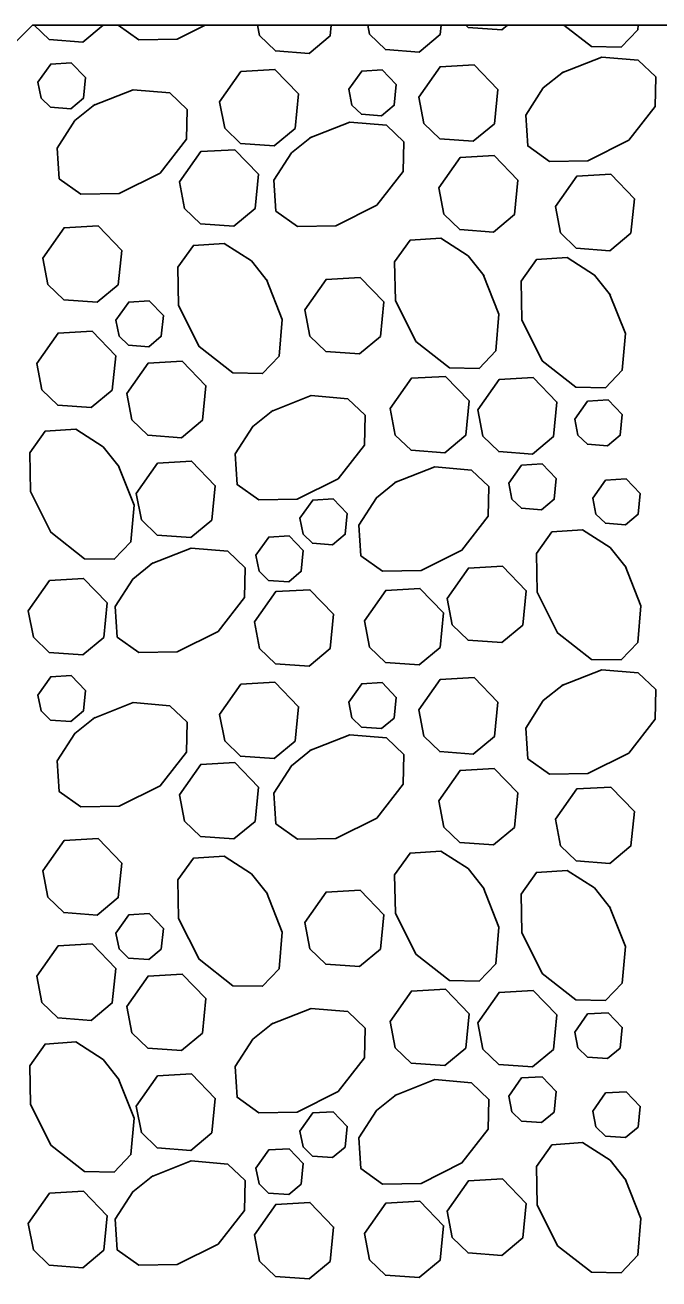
# Model space of a CAD drawing. Extents: x 636530 to 644067, y 294168 to 299122.
# Drawn here: x 641140.85 to 641160.84, y 296121.97 to 296161.49 of the extents above; entities that cross this region are included whole.
import ezdxf

# ---------------------------------------------------------------- set-up
doc = ezdxf.new("R2010")
doc.units = 0
doc.layers.add('1', color=7, linetype='Continuous')

msp = doc.modelspace()

# ---------------------------------------------------------------- linework, layer by layer
at = {"layer": '1'}
for p, q in [((641120.763, 296141.171), (641141.084, 296161.492)), ((641141.084, 296161.492), (641202.981, 296161.492))]:
    msp.add_line(p, q, dxfattribs=at)
for points in [[(641143.319, 296161.492), (641142.674, 296160.956), (641141.614, 296161.033), (641141.14, 296161.492)], [(641146.533, 296161.492), (641145.654, 296161.052), (641144.44, 296161.031), (641143.791, 296161.492)], [(641150.505, 296161.492), (641150.471, 296161.153), (641149.808, 296160.601), (641148.748, 296160.678), (641148.25, 296161.162), (641148.186, 296161.492)], [(641153.97, 296161.492), (641153.94, 296161.192), (641153.277, 296160.641), (641152.217, 296160.718), (641151.718, 296161.201), (641151.662, 296161.492)], [(641156.064, 296161.492), (641155.884, 296161.342), (641154.824, 296161.419), (641154.749, 296161.492)], [(641160.183, 296161.492), (641160.171, 296161.345), (641159.649, 296160.796), (641158.711, 296160.814), (641157.844, 296161.492)], [(641141.26, 296159.691), (641141.663, 296160.265), (641142.307, 296160.302), (641142.755, 296159.838), (641142.69, 296159.187), (641142.292, 296158.856), (641141.656, 296158.902), (641141.357, 296159.193), (641141.26, 296159.691)], [(641153.267, 296159.223), (641153.939, 296160.179), (641155.013, 296160.24), (641155.759, 296159.467), (641155.651, 296158.383), (641154.988, 296157.831), (641153.928, 296157.908), (641153.429, 296158.391), (641153.268, 296159.223)], [(641157.778, 296159.987), (641159.036, 296160.486), (641160.191, 296160.386), (641160.74, 296159.864), (641160.723, 296158.927), (641159.89, 296157.861), (641158.602, 296157.217), (641157.388, 296157.196), (641156.705, 296157.682), (641156.64, 296158.648), (641157.194, 296159.513), (641157.829, 296160.02)], [(641146.985, 296159.077), (641147.657, 296160.034), (641148.73, 296160.095), (641149.477, 296159.321), (641149.369, 296158.237), (641148.706, 296157.686), (641147.646, 296157.763), (641147.147, 296158.246), (641146.985, 296159.077)], [(641151.064, 296159.471), (641151.467, 296160.044), (641152.111, 296160.081), (641152.559, 296159.617), (641152.494, 296158.967), (641152.097, 296158.636), (641151.46, 296158.682), (641151.161, 296158.972), (641151.064, 296159.47)], [(641143.002, 296158.955), (641144.259, 296159.453), (641145.415, 296159.354), (641145.964, 296158.832), (641145.946, 296157.894), (641145.113, 296156.829), (641143.825, 296156.185), (641142.611, 296156.164), (641141.928, 296156.649), (641141.863, 296157.616), (641142.418, 296158.481), (641143.053, 296158.987)], [(641149.834, 296157.938), (641151.092, 296158.437), (641152.247, 296158.337), (641152.796, 296157.815), (641152.779, 296156.877), (641151.945, 296155.812), (641150.657, 296155.168), (641149.444, 296155.147), (641148.76, 296155.632), (641148.696, 296156.599), (641149.25, 296157.464), (641149.885, 296157.97)], [(641145.72, 296156.547), (641146.392, 296157.504), (641147.465, 296157.565), (641148.212, 296156.791), (641148.104, 296155.707), (641147.441, 296155.156), (641146.381, 296155.233), (641145.882, 296155.716), (641145.72, 296156.547)], [(641153.9, 296156.36), (641154.572, 296157.316), (641155.645, 296157.377), (641156.391, 296156.604), (641156.283, 296155.52), (641155.62, 296154.968), (641154.561, 296155.045), (641154.062, 296155.528), (641153.9, 296156.36)], [(641157.575, 296155.774), (641158.247, 296156.73), (641159.321, 296156.792), (641160.067, 296156.018), (641159.959, 296154.934), (641159.296, 296154.382), (641158.236, 296154.459), (641157.738, 296154.943), (641157.576, 296155.774)], [(641141.409, 296154.148), (641142.081, 296155.104), (641143.154, 296155.165), (641143.901, 296154.392), (641143.793, 296153.308), (641143.13, 296152.756), (641142.07, 296152.833), (641141.571, 296153.317), (641141.409, 296154.148)], [(641155.299, 296153.635), (641155.797, 296152.378), (641155.697, 296151.222), (641155.175, 296150.673), (641154.238, 296150.691), (641153.173, 296151.524), (641152.529, 296152.812), (641152.507, 296154.026), (641152.993, 296154.709), (641153.96, 296154.774), (641154.824, 296154.22), (641155.331, 296153.585)], [(641148.466, 296153.473), (641148.965, 296152.215), (641148.865, 296151.06), (641148.343, 296150.51), (641147.405, 296150.528), (641146.34, 296151.361), (641145.696, 296152.649), (641145.675, 296153.863), (641146.16, 296154.546), (641147.127, 296154.611), (641147.992, 296154.057), (641148.498, 296153.422)], [(641159.284, 296153.025), (641159.783, 296151.768), (641159.683, 296150.612), (641159.161, 296150.063), (641158.224, 296150.081), (641157.158, 296150.914), (641156.515, 296152.202), (641156.493, 296153.416), (641156.979, 296154.099), (641157.945, 296154.164), (641158.81, 296153.61), (641159.317, 296152.975)], [(641149.674, 296152.521), (641150.346, 296153.478), (641151.419, 296153.539), (641152.166, 296152.765), (641152.058, 296151.681), (641151.395, 296151.13), (641150.335, 296151.206), (641149.836, 296151.69), (641149.674, 296152.521)], [(641143.719, 296152.188), (641144.122, 296152.762), (641144.766, 296152.799), (641145.214, 296152.335), (641145.149, 296151.684), (641144.751, 296151.353), (641144.115, 296151.4), (641143.816, 296151.69), (641143.719, 296152.188)], [(641141.221, 296150.827), (641141.893, 296151.783), (641142.966, 296151.845), (641143.712, 296151.071), (641143.604, 296149.987), (641142.941, 296149.435), (641141.881, 296149.512), (641141.383, 296149.996), (641141.221, 296150.827)], [(641144.061, 296149.878), (641144.734, 296150.834), (641145.807, 296150.895), (641146.553, 296150.122), (641146.445, 296149.037), (641145.782, 296148.486), (641144.722, 296148.563), (641144.224, 296149.046), (641144.062, 296149.877)], [(641152.364, 296149.404), (641153.036, 296150.36), (641154.11, 296150.421), (641154.856, 296149.648), (641154.748, 296148.564), (641154.085, 296148.012), (641153.025, 296148.089), (641152.527, 296148.572), (641152.365, 296149.403)], [(641155.13, 296149.363), (641155.802, 296150.319), (641156.875, 296150.381), (641157.622, 296149.607), (641157.514, 296148.523), (641156.85, 296147.971), (641155.791, 296148.048), (641155.292, 296148.532), (641155.13, 296149.363)], [(641148.614, 296149.316), (641149.872, 296149.815), (641151.027, 296149.715), (641151.576, 296149.193), (641151.559, 296148.255), (641150.725, 296147.19), (641149.437, 296146.546), (641148.224, 296146.525), (641147.54, 296147.01), (641147.476, 296147.977), (641148.03, 296148.842), (641148.665, 296149.348)], [(641158.189, 296149.068), (641158.592, 296149.641), (641159.236, 296149.678), (641159.684, 296149.214), (641159.619, 296148.564), (641159.221, 296148.233), (641158.585, 296148.279), (641158.286, 296148.569), (641158.189, 296149.067)], [(641143.789, 296147.616), (641144.288, 296146.359), (641144.188, 296145.203), (641143.666, 296144.654), (641142.728, 296144.672), (641141.663, 296145.505), (641141.019, 296146.793), (641140.998, 296148.007), (641141.483, 296148.69), (641142.45, 296148.755), (641143.315, 296148.2), (641143.821, 296147.565)], [(641144.36, 296146.731), (641145.033, 296147.688), (641146.106, 296147.749), (641146.852, 296146.975), (641146.744, 296145.891), (641146.081, 296145.34), (641145.021, 296145.416), (641144.523, 296145.9), (641144.361, 296146.731)], [(641156.108, 296147.05), (641156.511, 296147.624), (641157.155, 296147.661), (641157.603, 296147.196), (641157.538, 296146.546), (641157.14, 296146.215), (641156.504, 296146.261), (641156.205, 296146.551), (641156.108, 296147.05)], [(641152.516, 296147.07), (641153.774, 296147.568), (641154.929, 296147.468), (641155.478, 296146.946), (641155.461, 296146.009), (641154.627, 296144.943), (641153.339, 296144.3), (641152.126, 296144.278), (641151.442, 296144.764), (641151.378, 296145.731), (641151.932, 296146.595), (641152.567, 296147.102)], [(641158.756, 296146.577), (641159.159, 296147.151), (641159.803, 296147.188), (641160.251, 296146.723), (641160.186, 296146.073), (641159.789, 296145.742), (641159.153, 296145.788), (641158.853, 296146.078), (641158.756, 296146.577)], [(641149.519, 296145.947), (641149.923, 296146.521), (641150.567, 296146.557), (641151.014, 296146.093), (641150.95, 296145.443), (641150.552, 296145.112), (641149.916, 296145.158), (641149.617, 296145.448), (641149.52, 296145.947)], [(641148.132, 296144.78), (641148.536, 296145.354), (641149.18, 296145.391), (641149.627, 296144.927), (641149.563, 296144.276), (641149.165, 296143.945), (641148.529, 296143.991), (641148.23, 296144.281), (641148.133, 296144.78)], [(641159.772, 296144.444), (641160.271, 296143.186), (641160.171, 296142.031), (641159.649, 296141.482), (641158.711, 296141.499), (641157.646, 296142.333), (641157.002, 296143.621), (641156.981, 296144.834), (641157.466, 296145.518), (641158.433, 296145.582), (641159.298, 296145.028), (641159.804, 296144.393)], [(641144.83, 296144.508), (641146.088, 296145.006), (641147.243, 296144.906), (641147.792, 296144.384), (641147.775, 296143.447), (641146.941, 296142.382), (641145.654, 296141.738), (641144.44, 296141.716), (641143.757, 296142.202), (641143.692, 296143.169), (641144.246, 296144.033), (641144.881, 296144.54)], [(641154.163, 296143.419), (641154.835, 296144.376), (641155.909, 296144.437), (641156.655, 296143.663), (641156.547, 296142.579), (641155.884, 296142.028), (641154.824, 296142.105), (641154.326, 296142.588), (641154.164, 296143.419)], [(641140.953, 296143.033), (641141.626, 296143.99), (641142.699, 296144.051), (641143.445, 296143.277), (641143.337, 296142.193), (641142.674, 296141.642), (641141.614, 296141.718), (641141.116, 296142.202), (641140.954, 296143.033)], [(641148.087, 296142.679), (641148.76, 296143.635), (641149.833, 296143.696), (641150.579, 296142.923), (641150.471, 296141.838), (641149.808, 296141.287), (641148.748, 296141.364), (641148.25, 296141.847), (641148.088, 296142.678)], [(641151.556, 296142.718), (641152.228, 296143.674), (641153.302, 296143.736), (641154.048, 296142.962), (641153.94, 296141.878), (641153.277, 296141.326), (641152.217, 296141.403), (641151.718, 296141.887), (641151.557, 296142.718)], [(641141.26, 296140.377), (641141.663, 296140.951), (641142.307, 296140.987), (641142.755, 296140.523), (641142.69, 296139.873), (641142.292, 296139.542), (641141.656, 296139.588), (641141.357, 296139.878), (641141.26, 296140.377)], [(641153.267, 296139.908), (641153.939, 296140.865), (641155.013, 296140.926), (641155.759, 296140.152), (641155.651, 296139.068), (641154.988, 296138.517), (641153.928, 296138.593), (641153.429, 296139.077), (641153.268, 296139.908)], [(641157.778, 296140.673), (641159.036, 296141.171), (641160.191, 296141.072), (641160.74, 296140.55), (641160.723, 296139.612), (641159.89, 296138.547), (641158.602, 296137.903), (641157.388, 296137.882), (641156.705, 296138.367), (641156.64, 296139.334), (641157.194, 296140.199), (641157.829, 296140.705)], [(641146.985, 296139.763), (641147.657, 296140.719), (641148.73, 296140.781), (641149.477, 296140.007), (641149.369, 296138.923), (641148.706, 296138.371), (641147.646, 296138.448), (641147.147, 296138.932), (641146.985, 296139.763)], [(641151.064, 296140.156), (641151.467, 296140.73), (641152.111, 296140.767), (641152.559, 296140.302), (641152.494, 296139.652), (641152.097, 296139.321), (641151.46, 296139.367), (641151.161, 296139.657), (641151.064, 296140.156)], [(641143.002, 296139.64), (641144.259, 296140.139), (641145.415, 296140.039), (641145.964, 296139.517), (641145.946, 296138.58), (641145.113, 296137.514), (641143.825, 296136.87), (641142.611, 296136.849), (641141.928, 296137.335), (641141.863, 296138.301), (641142.418, 296139.166), (641143.053, 296139.673)], [(641149.834, 296138.624), (641151.092, 296139.122), (641152.247, 296139.022), (641152.796, 296138.5), (641152.779, 296137.563), (641151.945, 296136.498), (641150.657, 296135.854), (641149.444, 296135.832), (641148.76, 296136.318), (641148.696, 296137.285), (641149.25, 296138.149), (641149.885, 296138.656)], [(641145.72, 296137.233), (641146.392, 296138.189), (641147.465, 296138.251), (641148.212, 296137.477), (641148.104, 296136.393), (641147.441, 296135.841), (641146.381, 296135.918), (641145.882, 296136.402), (641145.72, 296137.233)], [(641153.9, 296137.045), (641154.572, 296138.002), (641155.645, 296138.063), (641156.391, 296137.289), (641156.283, 296136.205), (641155.62, 296135.654), (641154.561, 296135.73), (641154.062, 296136.214), (641153.9, 296137.045)], [(641157.575, 296136.46), (641158.247, 296137.416), (641159.321, 296137.477), (641160.067, 296136.704), (641159.959, 296135.62), (641159.296, 296135.068), (641158.236, 296135.145), (641157.738, 296135.628), (641157.576, 296136.459)], [(641141.409, 296134.833), (641142.081, 296135.79), (641143.154, 296135.851), (641143.901, 296135.077), (641143.793, 296133.993), (641143.13, 296133.442), (641142.07, 296133.518), (641141.571, 296134.002), (641141.409, 296134.833)], [(641155.299, 296134.321), (641155.797, 296133.063), (641155.697, 296131.908), (641155.175, 296131.359), (641154.238, 296131.376), (641153.173, 296132.21), (641152.529, 296133.498), (641152.507, 296134.711), (641152.993, 296135.395), (641153.96, 296135.459), (641154.824, 296134.905), (641155.331, 296134.27)], [(641148.466, 296134.158), (641148.965, 296132.901), (641148.865, 296131.745), (641148.343, 296131.196), (641147.405, 296131.214), (641146.34, 296132.047), (641145.696, 296133.335), (641145.675, 296134.549), (641146.16, 296135.232), (641147.127, 296135.296), (641147.992, 296134.742), (641148.498, 296134.107)], [(641159.284, 296133.711), (641159.783, 296132.453), (641159.683, 296131.298), (641159.161, 296130.749), (641158.224, 296130.766), (641157.158, 296131.6), (641156.515, 296132.888), (641156.493, 296134.101), (641156.979, 296134.785), (641157.945, 296134.849), (641158.81, 296134.295), (641159.317, 296133.66)], [(641149.674, 296133.207), (641150.346, 296134.163), (641151.419, 296134.224), (641152.166, 296133.451), (641152.058, 296132.367), (641151.395, 296131.815), (641150.335, 296131.892), (641149.836, 296132.375), (641149.674, 296133.207)], [(641143.719, 296132.874), (641144.122, 296133.448), (641144.766, 296133.485), (641145.214, 296133.02), (641145.149, 296132.37), (641144.751, 296132.039), (641144.115, 296132.085), (641143.816, 296132.375), (641143.719, 296132.874)], [(641141.221, 296131.513), (641141.893, 296132.469), (641142.966, 296132.53), (641143.712, 296131.757), (641143.604, 296130.672), (641142.941, 296130.121), (641141.881, 296130.198), (641141.383, 296130.681), (641141.221, 296131.512)], [(641144.061, 296130.563), (641144.734, 296131.519), (641145.807, 296131.581), (641146.553, 296130.807), (641146.445, 296129.723), (641145.782, 296129.171), (641144.722, 296129.248), (641144.224, 296129.732), (641144.062, 296130.563)], [(641152.364, 296130.089), (641153.036, 296131.046), (641154.11, 296131.107), (641154.856, 296130.333), (641154.748, 296129.249), (641154.085, 296128.698), (641153.025, 296128.774), (641152.527, 296129.258), (641152.365, 296130.089)], [(641155.13, 296130.048), (641155.802, 296131.005), (641156.875, 296131.066), (641157.622, 296130.292), (641157.514, 296129.208), (641156.85, 296128.657), (641155.791, 296128.734), (641155.292, 296129.217), (641155.13, 296130.048)], [(641148.614, 296130.002), (641149.872, 296130.5), (641151.027, 296130.4), (641151.576, 296129.878), (641151.559, 296128.941), (641150.725, 296127.876), (641149.437, 296127.232), (641148.224, 296127.21), (641147.54, 296127.696), (641147.476, 296128.663), (641148.03, 296129.527), (641148.665, 296130.034)], [(641158.189, 296129.753), (641158.592, 296130.327), (641159.236, 296130.364), (641159.684, 296129.899), (641159.619, 296129.249), (641159.221, 296128.918), (641158.585, 296128.964), (641158.286, 296129.254), (641158.189, 296129.753)], [(641143.789, 296128.302), (641144.288, 296127.044), (641144.188, 296125.889), (641143.666, 296125.34), (641142.728, 296125.357), (641141.663, 296126.191), (641141.019, 296127.478), (641140.998, 296128.692), (641141.483, 296129.375), (641142.45, 296129.44), (641143.315, 296128.886), (641143.821, 296128.251)], [(641144.36, 296127.417), (641145.033, 296128.373), (641146.106, 296128.434), (641146.852, 296127.661), (641146.744, 296126.577), (641146.081, 296126.025), (641145.021, 296126.102), (641144.523, 296126.585), (641144.361, 296127.417)], [(641152.516, 296127.755), (641153.774, 296128.254), (641154.929, 296128.154), (641155.478, 296127.632), (641155.461, 296126.694), (641154.627, 296125.629), (641153.339, 296124.985), (641152.126, 296124.964), (641151.442, 296125.449), (641151.378, 296126.416), (641151.932, 296127.281), (641152.567, 296127.787)], [(641156.108, 296127.735), (641156.511, 296128.309), (641157.155, 296128.346), (641157.603, 296127.882), (641157.538, 296127.231), (641157.14, 296126.9), (641156.504, 296126.947), (641156.205, 296127.237), (641156.108, 296127.735)], [(641158.756, 296127.263), (641159.159, 296127.836), (641159.803, 296127.873), (641160.251, 296127.409), (641160.186, 296126.759), (641159.789, 296126.428), (641159.153, 296126.474), (641158.853, 296126.764), (641158.756, 296127.262)], [(641149.519, 296126.632), (641149.923, 296127.206), (641150.567, 296127.243), (641151.014, 296126.779), (641150.95, 296126.128), (641150.552, 296125.797), (641149.916, 296125.843), (641149.617, 296126.133), (641149.52, 296126.632)], [(641159.772, 296125.129), (641160.271, 296123.872), (641160.171, 296122.716), (641159.649, 296122.167), (641158.711, 296122.185), (641157.646, 296123.018), (641157.002, 296124.306), (641156.981, 296125.52), (641157.466, 296126.203), (641158.433, 296126.268), (641159.298, 296125.714), (641159.804, 296125.079)], [(641148.132, 296125.466), (641148.536, 296126.04), (641149.18, 296126.076), (641149.627, 296125.612), (641149.563, 296124.962), (641149.165, 296124.631), (641148.529, 296124.677), (641148.23, 296124.967), (641148.133, 296125.466)], [(641144.83, 296125.193), (641146.088, 296125.692), (641147.243, 296125.592), (641147.792, 296125.07), (641147.775, 296124.132), (641146.941, 296123.067), (641145.654, 296122.423), (641144.44, 296122.402), (641143.757, 296122.887), (641143.692, 296123.854), (641144.246, 296124.719), (641144.881, 296125.225)], [(641154.163, 296124.105), (641154.835, 296125.061), (641155.909, 296125.123), (641156.655, 296124.349), (641156.547, 296123.265), (641155.884, 296122.713), (641154.824, 296122.79), (641154.326, 296123.274), (641154.164, 296124.105)], [(641140.953, 296123.719), (641141.626, 296124.675), (641142.699, 296124.736), (641143.445, 296123.963), (641143.337, 296122.879), (641142.674, 296122.327), (641141.614, 296122.404), (641141.116, 296122.887), (641140.954, 296123.719)], [(641148.087, 296123.364), (641148.76, 296124.32), (641149.833, 296124.382), (641150.579, 296123.608), (641150.471, 296122.524), (641149.808, 296121.972), (641148.748, 296122.049), (641148.25, 296122.533), (641148.088, 296123.364)], [(641151.556, 296123.404), (641152.228, 296124.36), (641153.302, 296124.421), (641154.048, 296123.648), (641153.94, 296122.563), (641153.277, 296122.012), (641152.217, 296122.089), (641151.718, 296122.572), (641151.557, 296123.403)]]:
    msp.add_lwpolyline(points, dxfattribs=at)

doc.saveas('drawing.dxf')
